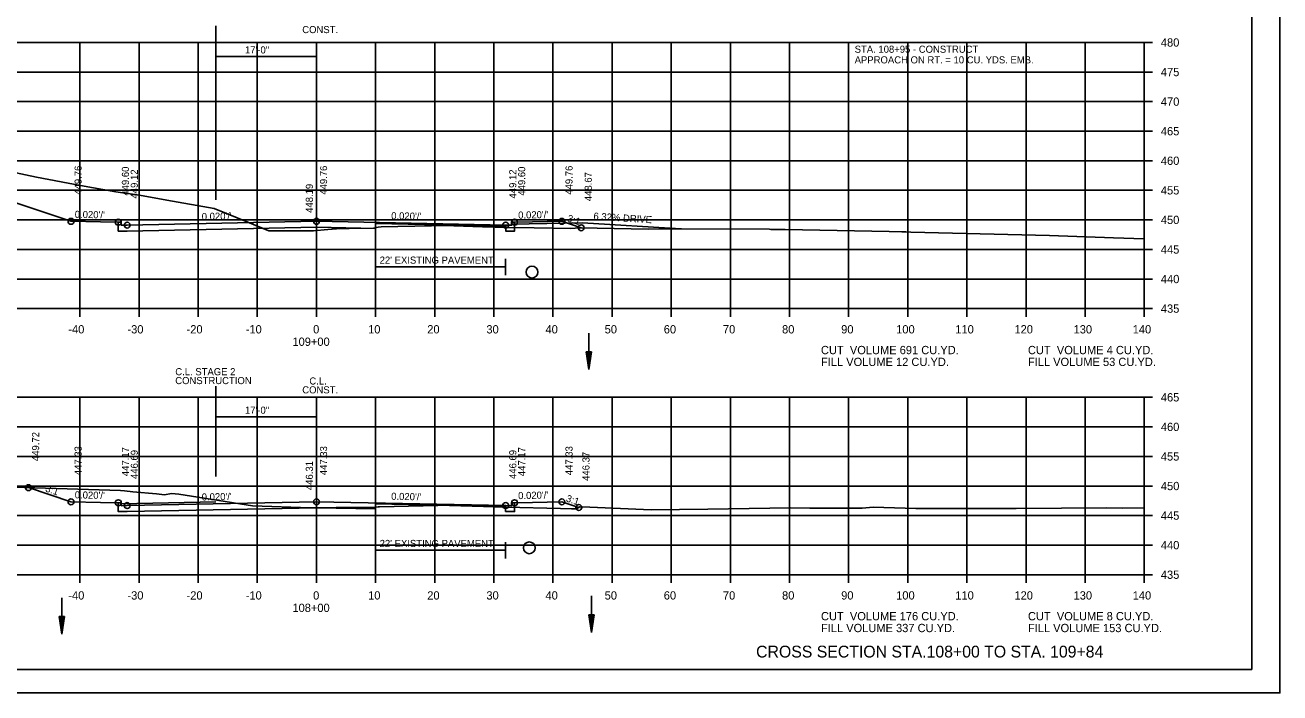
# Model space of a CAD drawing. Extents: x 1538688 to 1540766, y 656250 to 671912.
# Drawn here: x 1538808.9 to 1539021.1, y 657617.9 to 657730.8 of the extents above; entities that cross this region are included whole.
import ezdxf

# ---------------------------------------------------------------- set-up
doc = ezdxf.new("R2010")
doc.units = 0
for name, color, linetype in [('15', 7, 'Continuous'), ('16', 7, 'Continuous'), ('18', 7, 'Continuous'), ('20', 7, 'Continuous'), ('22', 7, 'Continuous'), ('26', 7, 'Continuous'), ('39', 7, 'Continuous'), ('41', 7, 'Continuous'), ('42', 7, 'Continuous'), ('7', 7, 'Continuous'), ('Borings', 7, 'Continuous'), ('Default', 7, 'Continuous'), ('Horizontal Alignment', 7, 'Continuous'), ('RipRap', 7, 'Continuous'), ('Wall Heights', 7, 'Continuous')]:
    doc.layers.add(name, color=color, linetype=linetype)

msp = doc.modelspace()

# ---------------------------------------------------------------- linework, layer by layer
at = {"layer": '15'}
for p, q in [((1538903.8, 657675.59), (1538904.25, 657672.59)), ((1538903.8, 657675.59), (1538904.7, 657675.59)), ((1538903.87, 657675.59), (1538904.25, 657673.09)), ((1538903.95, 657675.59), (1538904.25, 657673.61)), ((1538904.03, 657675.59), (1538904.25, 657674.11)), ((1538904.1, 657675.59), (1538904.25, 657674.62)), ((1538904.18, 657675.59), (1538904.25, 657675.12)), ((1538904.7, 657675.59), (1538904.25, 657672.59)), ((1538904.4, 657675.59), (1538904.25, 657674.62)), ((1538904.55, 657675.59), (1538904.25, 657673.61)), ((1538904.62, 657675.59), (1538904.25, 657673.09)), ((1538904.47, 657675.59), (1538904.25, 657674.11)), ((1538904.32, 657675.59), (1538904.25, 657675.12)), ((1538814.69, 657630.83), (1538815.14, 657627.83)), ((1538814.69, 657630.83), (1538815.59, 657630.83)), ((1538814.76, 657630.83), (1538815.14, 657628.33)), ((1538814.84, 657630.83), (1538815.14, 657628.85)), ((1538814.92, 657630.83), (1538815.14, 657629.34)), ((1538814.99, 657630.83), (1538815.14, 657629.85)), ((1538815.07, 657630.83), (1538815.14, 657630.35)), ((1538815.59, 657630.83), (1538815.14, 657627.83)), ((1538815.29, 657630.83), (1538815.14, 657629.85)), ((1538815.44, 657630.83), (1538815.14, 657628.85)), ((1538815.51, 657630.83), (1538815.14, 657628.33)), ((1538815.36, 657630.83), (1538815.14, 657629.34)), ((1538815.21, 657630.83), (1538815.14, 657630.35)), ((1538904.26, 657631.13), (1538904.71, 657628.13)), ((1538904.26, 657631.13), (1538905.16, 657631.13)), ((1538904.33, 657631.13), (1538904.71, 657628.63)), ((1538904.41, 657631.13), (1538904.71, 657629.15)), ((1538904.48, 657631.13), (1538904.71, 657629.65)), ((1538904.56, 657631.13), (1538904.71, 657630.16)), ((1538904.64, 657631.13), (1538904.71, 657630.66)), ((1538905.16, 657631.13), (1538904.71, 657628.13)), ((1538904.85, 657631.13), (1538904.71, 657630.16)), ((1538905.01, 657631.13), (1538904.71, 657629.15)), ((1538905.08, 657631.13), (1538904.71, 657628.63)), ((1538904.93, 657631.13), (1538904.71, 657629.65)), ((1538904.78, 657631.13), (1538904.71, 657630.66))]:
    msp.add_line(p, q, dxfattribs=at)
at = {"layer": '16'}
for p in [(1538891.18, 657697.18), (1538919.81, 657696.37)]:
    msp.add_line(p, (1538903.18, 657697.42), dxfattribs=at)
at = {"layer": '18'}
for points in [[(1538806.33, 657706.11), (1538810.85, 657705.11), (1538818.29, 657703.71), (1538824.27, 657702.67), (1538828.25, 657702.11), (1538832.87, 657701.27), (1538840.9, 657699.86), (1538846.57, 657697.55), (1538850.14, 657696.06), (1538856.01, 657696.05), (1538857.7, 657696.06), (1538860.09, 657696.26), (1538862.33, 657696.44), (1538863.72, 657696.45), (1538867.85, 657696.5), (1538868.59, 657696.67), (1538869.13, 657696.76), (1538877.62, 657696.91), (1538879.59, 657696.95), (1538879.79, 657696.95), (1538886.25, 657696.75), (1538890.47, 657696.65), (1538895.02, 657696.54), (1538901.07, 657696.43), (1538902.79, 657696.59), (1538914.26, 657696.36), (1538917.99, 657696.39), (1538919.9, 657696.37), (1538934.8, 657696.32), (1538935, 657696.3), (1538937.47, 657696.27), (1538955.06, 657695.93), (1538957.17, 657695.88), (1538957.83, 657695.87), (1538958.71, 657695.85), (1538982.17, 657695.25), (1538992.97, 657694.85), (1538998.18, 657694.73)], [(1538805.14, 657652.77), (1538825.04, 657652.14), (1538825.7, 657652.09), (1538827.12, 657651.92), (1538831.13, 657651.57), (1538832.5, 657651.44), (1538833.67, 657651.64), (1538834.9, 657651.54), (1538847.38, 657649.57), (1538857.13, 657649.22), (1538858.19, 657649.22), (1538861.5, 657649.27), (1538864.31, 657649.3), (1538865.59, 657649.29), (1538867.56, 657649.27), (1538868.64, 657649.39), (1538868.84, 657649.4), (1538878.7, 657649.63), (1538879.51, 657649.66), (1538880.69, 657649.62), (1538890.26, 657649.34), (1538899.44, 657649.12), (1538901.33, 657649.07), (1538902.08, 657649.06), (1538902.18, 657649.06), (1538902.72, 657649.37), (1538902.8, 657649.41), (1538904.42, 657649.35), (1538914.78, 657648.89), (1538924.34, 657648.98), (1538938.36, 657649.2), (1538941.59, 657649.18), (1538950.49, 657649.18), (1538952.35, 657649.33), (1538959.57, 657649.1), (1538973.85, 657649.11), (1538976.52, 657649.11), (1538991.86, 657649.2), (1538994.42, 657649.19), (1538998.18, 657649.22)]]:
    msp.add_lwpolyline(points, dxfattribs=at)
at = {"layer": '20'}
for points in [[(1538774.62, 657711.68), (1538816.67, 657697.67), (1538821.67, 657697.57), (1538824.67, 657697.51), (1538825.17, 657697.51), (1538825.18, 657697.01), (1538826.18, 657697.03), (1538858.18, 657697.67), (1538890.18, 657697.03), (1538891.18, 657697.01), (1538891.19, 657697.51), (1538891.69, 657697.51), (1538894.69, 657697.57), (1538899.69, 657697.67), (1538902.95, 657696.58)], [(1538809.49, 657652.63), (1538816.67, 657650.24), (1538821.67, 657650.14), (1538824.67, 657650.08), (1538825.17, 657650.08), (1538825.18, 657649.58), (1538826.18, 657649.6), (1538858.18, 657650.24), (1538890.18, 657649.6), (1538891.18, 657649.58), (1538891.19, 657650.08), (1538891.69, 657650.08), (1538894.69, 657650.14), (1538899.69, 657650.24), (1538902.56, 657649.28)]]:
    msp.add_lwpolyline(points, dxfattribs=at)
at = {"layer": '22'}
for p, q in [((1538718.18, 657727.91), (1538998.18, 657727.91)), ((1538818.18, 657682.91), (1538818.18, 657727.91)), ((1538828.18, 657682.91), (1538828.18, 657727.91)), ((1538838.18, 657682.91), (1538838.18, 657727.91)), ((1538848.18, 657682.91), (1538848.18, 657727.91)), ((1538858.18, 657682.91), (1538858.18, 657727.91)), ((1538868.18, 657682.91), (1538868.18, 657727.91)), ((1538878.18, 657682.91), (1538878.18, 657727.91)), ((1538888.18, 657682.91), (1538888.18, 657727.91)), ((1538898.18, 657682.91), (1538898.18, 657727.91)), ((1538908.18, 657682.91), (1538908.18, 657727.91)), ((1538918.18, 657682.91), (1538918.18, 657727.91)), ((1538928.18, 657682.91), (1538928.18, 657727.91)), ((1538938.18, 657682.91), (1538938.18, 657727.91)), ((1538948.18, 657682.91), (1538948.18, 657727.91)), ((1538958.18, 657682.91), (1538958.18, 657727.91)), ((1538968.18, 657682.91), (1538968.18, 657727.91)), ((1538978.18, 657682.91), (1538978.18, 657727.91)), ((1538988.18, 657682.91), (1538988.18, 657727.91)), ((1538998.18, 657682.91), (1538998.18, 657727.91)), ((1538718.18, 657722.91), (1538998.18, 657722.91)), ((1538718.18, 657717.91), (1538998.18, 657717.91)), ((1538718.18, 657712.91), (1538998.18, 657712.91)), ((1538718.18, 657707.91), (1538998.18, 657707.91)), ((1538718.18, 657702.91), (1538998.18, 657702.91)), ((1538718.18, 657697.91), (1538998.18, 657697.91)), ((1538718.18, 657692.91), (1538998.18, 657692.91)), ((1538718.18, 657687.91), (1538998.18, 657687.91)), ((1538718.18, 657682.91), (1538998.18, 657682.91)), ((1538718.18, 657667.91), (1538998.18, 657667.91)), ((1538818.18, 657637.91), (1538818.18, 657667.91)), ((1538828.18, 657637.91), (1538828.18, 657667.91)), ((1538838.18, 657637.91), (1538838.18, 657667.91)), ((1538848.18, 657637.91), (1538848.18, 657667.91)), ((1538858.18, 657637.91), (1538858.18, 657667.91)), ((1538868.18, 657637.91), (1538868.18, 657667.91)), ((1538878.18, 657637.91), (1538878.18, 657667.91)), ((1538888.18, 657637.91), (1538888.18, 657667.91)), ((1538898.18, 657637.91), (1538898.18, 657667.91)), ((1538908.18, 657637.91), (1538908.18, 657667.91)), ((1538918.18, 657637.91), (1538918.18, 657667.91)), ((1538928.18, 657637.91), (1538928.18, 657667.91)), ((1538938.18, 657637.91), (1538938.18, 657667.91)), ((1538948.18, 657637.91), (1538948.18, 657667.91)), ((1538958.18, 657637.91), (1538958.18, 657667.91)), ((1538968.18, 657637.91), (1538968.18, 657667.91)), ((1538978.18, 657637.91), (1538978.18, 657667.91)), ((1538988.18, 657637.91), (1538988.18, 657667.91)), ((1538998.18, 657637.91), (1538998.18, 657667.91)), ((1538718.18, 657662.91), (1538998.18, 657662.91)), ((1538718.18, 657657.91), (1538998.18, 657657.91)), ((1538718.18, 657652.91), (1538998.18, 657652.91)), ((1538718.18, 657647.91), (1538998.18, 657647.91)), ((1538718.18, 657642.91), (1538998.18, 657642.91)), ((1538718.18, 657637.91), (1538998.18, 657637.91))]:
    msp.add_line(p, q, dxfattribs=at)
at = {"layer": '26'}
msp.add_line((1538687.78, 657617.93), (1539021.11, 657617.93), dxfattribs=at)
msp.add_lwpolyline([(1538687.77, 657831.26), (1539021.11, 657831.26), (1539021.11, 657617.93), (1538687.77, 657617.93)], close=True, dxfattribs=at)
for centre in [(1538816.67, 657697.67), (1538824.67, 657697.51), (1538826.18, 657697.03), (1538826.18, 657697.03), (1538858.18, 657697.67), (1538890.18, 657697.03), (1538890.18, 657697.03), (1538891.69, 657697.51), (1538899.69, 657697.67), (1538902.95, 657696.58), (1538809.49, 657652.63), (1538816.67, 657650.24), (1538824.67, 657650.08), (1538858.18, 657650.24), (1538891.69, 657650.08), (1538899.69, 657650.24), (1538826.18, 657649.6), (1538826.18, 657649.6), (1538890.18, 657649.6), (1538890.18, 657649.6), (1538902.56, 657649.28)]:
    msp.add_circle(centre, 0.5, dxfattribs=at)
at = {"layer": '39'}
for p, q in [((1538904.25, 657678.78), (1538904.25, 657672.59)), ((1538815.14, 657634.02), (1538815.14, 657627.83)), ((1538904.71, 657634.32), (1538904.71, 657628.13))]:
    msp.add_line(p, q, dxfattribs=at)
for centre in [(1538894.63, 657689.08), (1538894.18, 657642.46)]:
    msp.add_circle(centre, 1, dxfattribs=at)
at = {"layer": '7'}
for p, q in [((1538868.17, 657691.32), (1538868.17, 657688.58)), ((1538890.17, 657691.32), (1538890.17, 657688.58)), ((1538890.17, 657689.95), (1538868.17, 657689.95)), ((1538868.17, 657643.41), (1538868.17, 657640.67)), ((1538890.17, 657643.41), (1538890.17, 657640.67)), ((1538890.17, 657642.04), (1538868.17, 657642.04))]:
    msp.add_line(p, q, dxfattribs=at)
at = {"layer": 'Borings'}
for p, q in [((1538998.18, 657682.91), (1538998.18, 657727.91)), ((1538999.58, 657727.91), (1538998.18, 657727.91)), ((1538999.58, 657722.91), (1538998.18, 657722.91)), ((1538999.58, 657717.91), (1538998.18, 657717.91)), ((1538999.58, 657712.91), (1538998.18, 657712.91)), ((1538999.58, 657707.91), (1538998.18, 657707.91)), ((1538999.58, 657702.91), (1538998.18, 657702.91)), ((1538999.58, 657697.91), (1538998.18, 657697.91)), ((1538999.58, 657692.91), (1538998.18, 657692.91)), ((1538999.58, 657687.91), (1538998.18, 657687.91)), ((1538718.18, 657682.91), (1538998.18, 657682.91)), ((1538818.18, 657681.51), (1538818.18, 657682.91)), ((1538828.18, 657681.51), (1538828.18, 657682.91)), ((1538838.18, 657681.51), (1538838.18, 657682.91)), ((1538848.18, 657681.51), (1538848.18, 657682.91)), ((1538858.18, 657681.51), (1538858.18, 657682.91)), ((1538868.18, 657681.51), (1538868.18, 657682.91)), ((1538878.18, 657681.51), (1538878.18, 657682.91)), ((1538888.18, 657681.51), (1538888.18, 657682.91)), ((1538898.18, 657681.51), (1538898.18, 657682.91)), ((1538908.18, 657681.51), (1538908.18, 657682.91)), ((1538918.18, 657681.51), (1538918.18, 657682.91)), ((1538928.18, 657681.51), (1538928.18, 657682.91)), ((1538938.18, 657681.51), (1538938.18, 657682.91)), ((1538948.18, 657681.51), (1538948.18, 657682.91)), ((1538958.18, 657681.51), (1538958.18, 657682.91)), ((1538968.18, 657681.51), (1538968.18, 657682.91)), ((1538978.18, 657681.51), (1538978.18, 657682.91)), ((1538988.18, 657681.51), (1538988.18, 657682.91)), ((1538998.18, 657681.51), (1538998.18, 657682.91)), ((1538999.58, 657682.91), (1538998.18, 657682.91)), ((1538998.18, 657637.91), (1538998.18, 657667.91)), ((1538999.58, 657667.91), (1538998.18, 657667.91)), ((1538999.58, 657662.91), (1538998.18, 657662.91)), ((1538999.58, 657657.91), (1538998.18, 657657.91)), ((1538999.58, 657652.91), (1538998.18, 657652.91)), ((1538999.58, 657647.91), (1538998.18, 657647.91)), ((1538999.58, 657642.91), (1538998.18, 657642.91)), ((1538718.18, 657637.91), (1538998.18, 657637.91)), ((1538818.18, 657636.51), (1538818.18, 657637.91)), ((1538828.18, 657636.51), (1538828.18, 657637.91)), ((1538838.18, 657636.51), (1538838.18, 657637.91)), ((1538848.18, 657636.51), (1538848.18, 657637.91)), ((1538858.18, 657636.51), (1538858.18, 657637.91)), ((1538868.18, 657636.51), (1538868.18, 657637.91)), ((1538878.18, 657636.51), (1538878.18, 657637.91)), ((1538888.18, 657636.51), (1538888.18, 657637.91)), ((1538898.18, 657636.51), (1538898.18, 657637.91)), ((1538908.18, 657636.51), (1538908.18, 657637.91)), ((1538918.18, 657636.51), (1538918.18, 657637.91)), ((1538928.18, 657636.51), (1538928.18, 657637.91)), ((1538938.18, 657636.51), (1538938.18, 657637.91)), ((1538948.18, 657636.51), (1538948.18, 657637.91)), ((1538958.18, 657636.51), (1538958.18, 657637.91)), ((1538968.18, 657636.51), (1538968.18, 657637.91)), ((1538978.18, 657636.51), (1538978.18, 657637.91)), ((1538988.18, 657636.51), (1538988.18, 657637.91)), ((1538998.18, 657636.51), (1538998.18, 657637.91)), ((1538999.58, 657637.91), (1538998.18, 657637.91))]:
    msp.add_line(p, q, dxfattribs=at)
at = {"layer": 'Default'}
for p, q in [((1538841.17, 657730.72), (1538841.17, 657701.32)), ((1538858.18, 657728.04), (1538858.18, 657723.04)), ((1538858.18, 657725.54), (1538841.17, 657725.54)), ((1538841.17, 657669.8), (1538841.17, 657654.51)), ((1538858.18, 657667.12), (1538858.18, 657662.12)), ((1538858.18, 657664.62), (1538841.17, 657664.62))]:
    msp.add_line(p, q, dxfattribs=at)
at = {"layer": 'RipRap'}
for p, q in [((1539016.36, 657621.91), (1539016.36, 657827.37)), ((1538841.17, 657650.24), (1538825.17, 657649.92)), ((1539016.36, 657621.91), (1538700.18, 657621.91))]:
    msp.add_line(p, q, dxfattribs=at)
at = {"layer": 'Wall Heights'}
for points in [[(1538891.69, 657697.51), (1538891.69, 657696.01), (1538890.18, 657696.03), (1538890.18, 657696.03), (1538890.18, 657696.86), (1538868.18, 657697.3), (1538868.18, 657696.47), (1538858.18, 657696.67), (1538826.18, 657696.03), (1538824.67, 657696.01), (1538824.67, 657697.51)], [(1538891.69, 657650.08), (1538891.69, 657648.58), (1538890.18, 657648.6), (1538890.17, 657648.6), (1538890.17, 657649.43), (1538868.17, 657649.87), (1538868.17, 657649.04), (1538858.18, 657649.24), (1538826.18, 657648.6), (1538824.67, 657648.58), (1538824.67, 657650.08)]]:
    msp.add_lwpolyline(points, dxfattribs=at)

# ---------------------------------------------------------------- texts
at = {"layer": '15'}
msp.add_text('CROSS SECTION STA.108+00 TO STA. 109+84', height=2, dxfattribs=at).set_placement((1538932.53, 657623.91))
at = {"layer": '16'}
msp.add_text('6.32% DRIVE', height=1.2, rotation=356.3826, dxfattribs=at).set_placement((1538905, 657697.96))
at = {"layer": '41'}
for s, p in [('449.76', (1538818.47, 657702.17)), ('449.60', (1538826.47, 657702.01)), ('449.12', (1538827.98, 657701.53)), ('449.76', (1538859.98, 657702.17)), ('449.12', (1538891.98, 657701.53)), ('449.60', (1538893.49, 657702.01)), ('449.76', (1538901.49, 657702.17)), ('448.67', (1538904.75, 657701.08)), ('448.19', (1538857.58, 657699.1)), ('449.72', (1538811.29, 657657.13)), ('447.33', (1538818.47, 657654.74)), ('447.17', (1538826.47, 657654.58)), ('447.33', (1538859.98, 657654.74)), ('447.17', (1538893.49, 657654.58)), ('447.33', (1538901.49, 657654.74)), ('446.69', (1538827.98, 657654.1)), ('446.31', (1538857.58, 657652.22)), ('446.69', (1538891.98, 657654.1)), ('446.37', (1538904.36, 657653.78))]:
    msp.add_text(s, height=1.2, rotation=90, dxfattribs=at).set_placement(p)
at = {"layer": '42'}
for s, rotation, p in [("0.020'/'", 358.8542, (1538817.3, 657698.26)), ("0.020'/'", 1.1458, (1538892.3, 657698.12)), ("0.020'/'", 1.1458, (1538838.79, 657697.88)), ("0.020'/'", 358.8542, (1538870.81, 657698.02)), ('3:1', 341.5651, (1538900.48, 657697.7)), ('3:1', 341.5651, (1538812.24, 657652.01)), ("0.020'/'", 358.8542, (1538817.3, 657650.82)), ("0.020'/'", 1.1458, (1538838.79, 657650.45)), ("0.020'/'", 358.8542, (1538870.81, 657650.58)), ("0.020'/'", 1.1458, (1538892.3, 657650.69)), ('3:1', 341.5651, (1538900.28, 657650.33))]:
    msp.add_text(s, height=1.2, rotation=rotation, dxfattribs=at).set_placement(p)
at = {"layer": '7'}
for s, p in [('STA. 108+95 - CONSTRUCT', (1538949.2, 657726.17)), ('APPROACH ON RT. = 10 CU. YDS. EMB.', (1538949.2, 657724.37)), ("22' EXISTING PAVEMENT", (1538868.87, 657690.51)), ("22' EXISTING PAVEMENT", (1538868.87, 657642.6))]:
    msp.add_text(s, height=1.2, dxfattribs=at).set_placement(p)
at = {"layer": 'Default'}
for s, p in [('CONST.', (1538855.78, 657729.49)), ('17\'-0"', (1538846.09, 657726.05)), ('C.L. STAGE 2', (1538834.31, 657671.64)), ('CONSTRUCTION', (1538834.3, 657670.14)), ('CONST.', (1538855.78, 657668.57)), ('C.L.', (1538856.98, 657670.07)), ('17\'-0"', (1538846.09, 657665.13))]:
    msp.add_text(s, height=1.2, dxfattribs=at).set_placement(p)
at = {"layer": 'Horizontal Alignment'}
for s, p in [('480', (1539000.98, 657727.21)), ('475', (1539000.98, 657722.21)), ('470', (1539000.98, 657717.21)), ('465', (1539000.98, 657712.21)), ('460', (1539000.98, 657707.21)), ('455', (1539000.98, 657702.21)), ('450', (1539000.98, 657697.21)), ('445', (1539000.98, 657692.21)), ('440', (1539000.98, 657687.21)), ('435', (1539000.98, 657682.21)), ('-40', (1538816.22, 657678.71)), ('-30', (1538826.22, 657678.71)), ('-20', (1538836.22, 657678.71)), ('-10', (1538846.22, 657678.71)), ('0', (1538857.62, 657678.71)), ('10', (1538866.92, 657678.71)), ('20', (1538876.92, 657678.71)), ('30', (1538886.92, 657678.71)), ('40', (1538896.92, 657678.71)), ('50', (1538906.92, 657678.71)), ('60', (1538916.92, 657678.71)), ('70', (1538926.92, 657678.71)), ('80', (1538936.92, 657678.71)), ('90', (1538946.92, 657678.71)), ('100', (1538956.22, 657678.71)), ('110', (1538966.22, 657678.71)), ('120', (1538976.22, 657678.71)), ('130', (1538986.22, 657678.71)), ('140', (1538996.22, 657678.71)), ('109+00', (1538854.12, 657676.61)), ('CUT  VOLUME 691 CU.YD.', (1538943.5, 657675.2)), ('CUT  VOLUME 4 CU.YD.', (1538978.5, 657675.2)), ('FILL VOLUME 12 CU.YD.', (1538943.5, 657673.2)), ('FILL VOLUME 53 CU.YD.', (1538978.5, 657673.2)), ('465', (1539000.98, 657667.21)), ('460', (1539000.98, 657662.21)), ('455', (1539000.98, 657657.21)), ('450', (1539000.98, 657652.21)), ('445', (1539000.98, 657647.21)), ('440', (1539000.98, 657642.21)), ('435', (1539000.98, 657637.21)), ('-40', (1538816.22, 657633.71)), ('-30', (1538826.22, 657633.71)), ('-20', (1538836.22, 657633.71)), ('-10', (1538846.22, 657633.71)), ('0', (1538857.62, 657633.71)), ('10', (1538866.92, 657633.71)), ('20', (1538876.92, 657633.71)), ('30', (1538886.92, 657633.71)), ('40', (1538896.92, 657633.71)), ('50', (1538906.92, 657633.71)), ('60', (1538916.92, 657633.71)), ('70', (1538926.92, 657633.71)), ('80', (1538936.92, 657633.71)), ('90', (1538946.92, 657633.71)), ('100', (1538956.22, 657633.71)), ('110', (1538966.22, 657633.71)), ('120', (1538976.22, 657633.71)), ('130', (1538986.22, 657633.71)), ('140', (1538996.22, 657633.71)), ('108+00', (1538854.12, 657631.61)), ('CUT  VOLUME 176 CU.YD.', (1538943.5, 657630.2)), ('CUT  VOLUME 8 CU.YD.', (1538978.5, 657630.2)), ('FILL VOLUME 337 CU.YD.', (1538943.5, 657628.2)), ('FILL VOLUME 153 CU.YD.', (1538978.5, 657628.2))]:
    msp.add_text(s, height=1.4, dxfattribs=at).set_placement(p)

doc.saveas('drawing.dxf')
